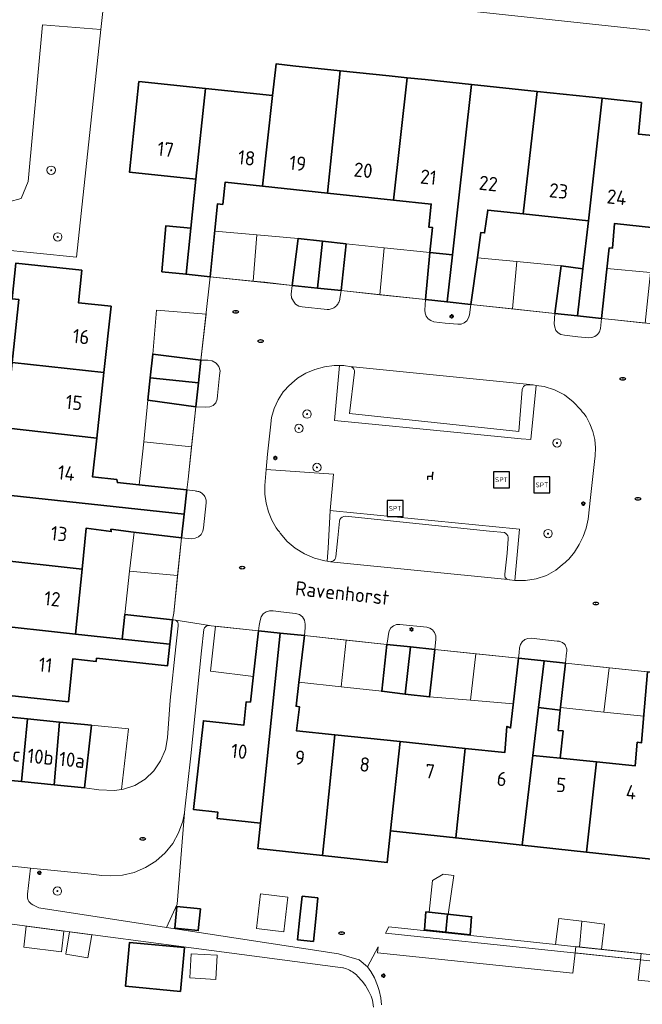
# Model space of a CAD drawing. Header units: metres. Extents: x 152610 to 160096, y 456114 to 462495.
# Tile 426 of 656: x 157257 to 157316, y 460615 to 460708. Entities that reach past the tile are written whole.
import ezdxf
from ezdxf.enums import TextEntityAlignment as Align

# ---------------------------------------------------------------- set-up
doc = ezdxf.new("R2010")
doc.units = ezdxf.units.M
doc.header["$LTSCALE"] = 0.5
doc.layers.get('0').update_dxf_attribs({"linetype": 'CONTINUOUS'})
for name, color, linetype, lineweight in [('B-PV-GR-BEPLANTING_CULTUUR_BODEMBEDEKKER-GV', 251, 'CONTINUOUS', 18), ('B-PV-GR-BEPLANTING_CULTUUR_BOSPLANTSOEN-GV', 251, 'CONTINUOUS', 18), ('B-PV-GR-BEPLANTING_CULTUUR_HEESTERS-GV', 251, 'CONTINUOUS', 18), ('B-PV-GR-BOOM-S', 251, 'CONTINUOUS', 25), ('B-PV-GR-HAAG-GV', 251, 'CONTINUOUS', 13), ('B-PV-IE-MEUBILAIR-S', 251, 'CONTINUOUS', 25), ('B-PV-IE-MEUBILAIR_WEGMEUBILAIR-S', 251, 'CONTINUOUS', 25), ('B-PV-OG-BEBOUWING-GV', 6, 'CONTINUOUS', 35), ('B-PV-OG-BEBOUWING-T18', 1, 'CONTINUOUS', 18), ('B-PV-OG-BEBOUWING_OVERBOUWING-GV', 251, 'CONTINUOUS', 18), ('B-PV-OG-BEBOUWING_SCHUUR-GV', 251, 'CONTINUOUS', 18), ('B-PV-OG-TERREIN_BEGROEID-GV', 251, 'CONTINUOUS', 18), ('B-PV-OG-TOPOGRAFIE-T18', 1, 'CONTINUOUS', 18), ('B-PV-VH-HALFVERHARDING_GRAVEL-GV', 251, 'CONTINUOUS', 18), ('B-PV-VH-ONVERHARD_ZAND-GV', 251, 'CONTINUOUS', 18), ('B-PV-VH-OPENVERHARDING_BETONSTRAATSTEEN-GV', 251, 'CONTINUOUS', 18)]:
    doc.layers.add(name, color=color, linetype=linetype, lineweight=lineweight)
doc.styles.add('NLCS-ISO', font='NLCS-ISO.ttf')
doc.styles.add('NLCS-ISO-M750-T18', font='NLCS-ISO.ttf', dxfattribs={"height": 1.35})

# ---------------------------------------------------------------- blocks, each defined once
blk = doc.blocks.new('SIE-MEUBILAIR_PAAL_LICHTMAST-SO')
for points in [[(-0.62, 0), (-1, 0)], [(-0.71, 0.71), (-0.44, 0.44)], [(0, 1), (0, 0.62)], [(0.44, 0.44), (0.71, 0.71)], [(1, 0), (0.62, 0)], [(-0.71, -0.71), (-0.44, -0.44)], [(0, -0.62), (0, -1)], [(0.44, -0.44), (0.71, -0.71)]]:
    blk.add_lwpolyline(points)
blk.add_circle((0, 0), 0.5)
blk = doc.blocks.new('SIE-MEUBILAIR_PUT_RIOOLPUT-SO')
blk.add_ellipse((0, 0), major_axis=(1.25, 0), ratio=0.54)
at = {"style": 'NLCS-ISO'}
blk.add_text('ri', height=0.75, dxfattribs=at).set_placement((-0.04, 0.07), align=Align.MIDDLE_CENTER)
blk = doc.blocks.new('SIE-WEG_ZITBANK-SO')
at = {"color": 0, "linetype": 'ByBlock', "lineweight": 18}
blk.add_lwpolyline([(-0.91, -1.63), (-0.91, -0.2), (1.09, -0.2), (1.09, -1.63), (1.29, -1.63), (1.29, -0.21), (1.54, 1.78), (1.33, 1.78), (1.11, 0), (-1.11, 0), (-1.11, -1.63)], close=True, dxfattribs=at)
blk = doc.blocks.new('SIE-WEG_SPEELTOESTEL-SO')
at = {"flags": 128}
blk.add_lwpolyline([(-3.75, -3.75), (3.75, -3.75), (3.75, 3.75), (-3.75, 3.75)], close=True, dxfattribs=at)
at = {"style": 'NLCS-ISO'}
blk.add_text('SPT', height=2.25, dxfattribs=at).set_placement((0, 0), align=Align.MIDDLE_CENTER)
blk = doc.blocks.new('SGR-BOOM_GBKN-SO')
at = {"linetype": 'ByBlock', "lineweight": 18}
h = blk.add_hatch(color=0, dxfattribs=at)
h.dxf.hatch_style = 1
edge = h.paths.add_edge_path()
edge.add_arc((0, 0), 0.25, 0, 360)
at = {"color": 0, "linetype": 'ByBlock', "lineweight": 18}
for radius in [2, 0.25]:
    blk.add_circle((0, 0), radius, dxfattribs=at)
at = {"color": 0, "linetype": 'ByBlock', "lineweight": 18, "style": 'NLCS-ISO'}
blk.add_attdef('SOORT', (2.5, 0), '', height=1.5, dxfattribs=at)

msp = doc.modelspace()

# ---------------------------------------------------------------- linework, layer by layer
at = {"layer": 'B-PV-GR-BEPLANTING_CULTUUR_BODEMBEDEKKER-GV', "flags": 128}
for points in [[(157285.072, 460682.804), (157282.699, 460683.057), (157282.58, 460682.248), (157282.627, 460681.878), (157282.8, 460681.58), (157283.011, 460681.305), (157283.302, 460681.118), (157283.64, 460681.042), (157285.974, 460680.791), (157286.072, 460680.792), (157286.169, 460680.801), (157286.266, 460680.818), (157286.36, 460680.842), (157286.452, 460680.875), (157286.542, 460680.915), (157286.628, 460680.961), (157286.709, 460681.015), (157286.786, 460681.076), (157286.858, 460681.142), (157286.924, 460681.214), (157286.984, 460681.291), (157287.038, 460681.373), (157287.085, 460681.459), (157287.124, 460681.548), (157287.156, 460681.641), (157287.181, 460681.735), (157287.193, 460681.802), (157287.308, 460682.566)], [(157297.311, 460681.501), (157295.254, 460681.72), (157295.192, 460680.737), (157295.222, 460680.437), (157295.335, 460680.156), (157295.52, 460679.917), (157295.765, 460679.74), (157296.049, 460679.637), (157297.127, 460679.507), (157298.318, 460679.39), (157298.63, 460679.414), (157298.92, 460679.532), (157299.161, 460679.732), (157299.329, 460679.997), (157299.409, 460680.299), (157299.551, 460681.263)], [(157309.617, 460680.19), (157307.471, 460680.419), (157307.403, 460679.442), (157307.467, 460679.119), (157307.579, 460678.822), (157307.779, 460678.575), (157308.04, 460678.439), (157308.376, 460678.359), (157309.629, 460678.2), (157310.675, 460678.099), (157310.978, 460678.134), (157311.26, 460678.252), (157311.498, 460678.443), (157311.674, 460678.693), (157311.773, 460678.981), (157311.877, 460679.949)], [(157275.142, 460675.951), (157274.722, 460676.011), (157274.08, 460676.007), (157273.843, 460673.857), (157273.595, 460671.601), (157274.551, 460671.563), (157274.902, 460671.591), (157275.221, 460671.741), (157275.467, 460671.992), (157275.611, 460672.313), (157275.633, 460672.665), (157275.83, 460674.568), (157275.88, 460674.99), (157275.768, 460675.399), (157275.509, 460675.736)], [(157286.596, 460665.24), (157280.238, 460665.684), (157280.108, 460664.194), (157280.109, 460663.349), (157280.221, 460662.512), (157280.44, 460661.697), (157280.764, 460660.916), (157281.187, 460660.185), (157281.331, 460659.978), (157281.475, 460659.793), (157281.538, 460659.676), (157282.205, 460658.909), (157282.981, 460658.252), (157283.848, 460657.721), (157284.786, 460657.328), (157285.772, 460657.082), (157285.996, 460657.042), (157286.069, 460658.265), (157286.28, 460661.83)], [(157273.544, 460663.661), (157272.733, 460663.756), (157272.483, 460661.484), (157272.235, 460659.233), (157273.179, 460659.161), (157273.526, 460659.218), (157273.84, 460659.342), (157274.092, 460659.566), (157274.253, 460659.862), (157274.303, 460660.195), (157274.572, 460662.537), (157274.575, 460662.628), (157274.57, 460662.719), (157274.558, 460662.81), (157274.537, 460662.899), (157274.508, 460662.986), (157274.473, 460663.069), (157274.429, 460663.15), (157274.38, 460663.227), (157274.323, 460663.298), (157274.261, 460663.365), (157274.192, 460663.426), (157274.119, 460663.48), (157274.042, 460663.528), (157273.96, 460663.569), (157273.875, 460663.603), (157273.788, 460663.629), (157273.698, 460663.648), (157273.608, 460663.658)], [(157280.901, 460652.341), (157280.556, 460652.359), (157280.224, 460652.26), (157279.943, 460652.058), (157279.746, 460651.773), (157279.655, 460651.439), (157279.573, 460650.957), (157279.51, 460650.474), (157281.568, 460650.256), (157283.845, 460650.014), (157283.908, 460650.745), (157283.921, 460651.104), (157283.852, 460651.466), (157283.658, 460651.779), (157283.366, 460652.003), (157283.013, 460652.108), (157281.623, 460652.262)], [(157295.379, 460650.812), (157292.841, 460651.069), (157292.527, 460651.058), (157292.234, 460650.945), (157291.995, 460650.743), (157291.835, 460650.473), (157291.772, 460650.165), (157291.676, 460649.487), (157291.623, 460649.19), (157293.842, 460648.956), (157296.157, 460648.71), (157296.24, 460649.693), (157296.23, 460650.005), (157296.126, 460650.299), (157295.935, 460650.546), (157295.678, 460650.723)], [(157307.709, 460649.492), (157305.238, 460649.769), (157304.925, 460649.748), (157304.632, 460649.632), (157304.389, 460649.433), (157304.218, 460649.169), (157304.135, 460648.866), (157304.094, 460648.436), (157304.03, 460647.877), (157306.154, 460647.652), (157306.453, 460647.62), (157308.485, 460647.406), (157308.578, 460648.413), (157308.593, 460648.495), (157308.601, 460648.579), (157308.6, 460648.663), (157308.591, 460648.746), (157308.575, 460648.828), (157308.551, 460648.908), (157308.519, 460648.986), (157308.48, 460649.06), (157308.434, 460649.13), (157308.381, 460649.195), (157308.323, 460649.256), (157308.259, 460649.31), (157308.19, 460649.358), (157308.117, 460649.399), (157308.041, 460649.433), (157307.961, 460649.459), (157307.88, 460649.478), (157307.797, 460649.489), (157307.713, 460649.492)]]:
    msp.add_lwpolyline(points, close=True, dxfattribs=at)
at = {"layer": 'B-PV-GR-BEPLANTING_CULTUUR_BOSPLANTSOEN-GV', "flags": 128}
msp.add_lwpolyline([(157257.981, 460628.075), (157257.714, 460625.627), (157257.698, 460625.394), (157257.718, 460625.245), (157257.781, 460625.055), (157257.844, 460624.938), (157257.934, 460624.817), (157258.055, 460624.702), (157258.223, 460624.594), (157258.793, 460624.319), (157270.842, 460622.472), (157271.824, 460624.669), (157272.512, 460633.3), (157272.365, 460632.495), (157271.973, 460631.41), (157271.409, 460630.404), (157270.686, 460629.504), (157269.825, 460628.737), (157268.849, 460628.121), (157267.785, 460627.675), (157266.662, 460627.41), (157265.511, 460627.333), (157264.719, 460627.368), (157263.722, 460627.488)], close=True, dxfattribs=at)
at = {"layer": 'B-PV-GR-BEPLANTING_CULTUUR_HEESTERS-GV', "flags": 128}
for points in [[(157327.564, 460711.711), (157266.437, 460722.364), (157265.214, 460712.666), (157323.086, 460706.437), (157321.489, 460691.81), (157343.496, 460689.586), (157343.493, 460692.668), (157341.372, 460694.945), (157326.616, 460697.091), (157326.079, 460697.792), (157326.06, 460698.55)], [(157264.632, 460707.206), (157259.14, 460707.64), (157257.784, 460692.869), (157257.102, 460691.275), (157255.938, 460690.941), (157246.787, 460691.721), (157246.447, 460687.674), (157247.342, 460687.226), (157262.344, 460685.733)]]:
    msp.add_lwpolyline(points, close=True, dxfattribs=at)
at = {"layer": 'B-PV-GR-HAAG-GV', "flags": 128}
for points in [[(157287.569, 460675.501), (157287.147, 460675.503), (157286.676, 460670.298), (157298.909, 460669.117), (157304.303, 460668.596), (157305.198, 460668.51), (157305.715, 460673.631), (157305.426, 460673.671), (157305.023, 460673.687), (157304.95, 460673.691), (157304.794, 460673.68), (157304.648, 460673.621), (157304.527, 460673.52), (157304.443, 460673.387), (157304.404, 460673.235), (157304.085, 460669.285), (157288.105, 460670.974), (157288.568, 460674.863), (157288.561, 460675.02), (157288.506, 460675.167), (157288.408, 460675.29), (157288.277, 460675.378), (157288.126, 460675.421), (157287.709, 460675.487)], [(157286.562, 460661.802), (157286.28, 460661.83), (157286.069, 460658.265), (157285.996, 460657.042), (157286.296, 460656.988), (157286.353, 460657.017), (157286.487, 460657.047), (157286.609, 460657.113), (157286.709, 460657.209), (157286.778, 460657.328), (157286.814, 460657.461), (157286.996, 460659.232), (157287.138, 460660.819), (157287.192, 460660.967), (157287.284, 460661.095), (157287.407, 460661.195), (157287.551, 460661.257), (157287.708, 460661.279), (157294.678, 460660.555), (157301.307, 460659.86), (157302.716, 460659.729), (157302.846, 460659.664), (157302.953, 460659.565), (157303.029, 460659.44), (157303.068, 460659.3), (157303.068, 460659.154), (157302.975, 460657.807), (157302.748, 460655.827), (157302.743, 460655.664), (157302.795, 460655.509), (157302.899, 460655.382), (157303.04, 460655.3), (157303.19, 460655.276), (157303.217, 460655.273), (157303.69, 460655.224), (157304.132, 460660.057), (157303.818, 460660.088)], [(157322.775, 460618.666), (157322.867, 460619.237), (157322.136, 460619.315), (157311.88, 460620.406), (157309.804, 460620.627), (157307.543, 460620.868), (157291.808, 460622.542), (157291.484, 460621.939)]]:
    msp.add_lwpolyline(points, close=True, dxfattribs=at)
at = {"layer": 'B-PV-OG-BEBOUWING-GV', "flags": 128}
for points in [[(157282.736, 460703.792), (157281.171, 460703.965), (157281.108, 460703.395), (157280.84, 460700.976), (157279.892, 460692.418), (157286.007, 460691.77), (157287.212, 460703.321)], [(157291.839, 460702.835), (157287.212, 460703.321), (157286.007, 460691.77), (157292.253, 460691.109), (157293.535, 460702.657)], [(157274.505, 460701.642), (157268.231, 460702.301), (157267.345, 460693.746), (157273.608, 460693.083)], [(157297.806, 460685.941), (157298.31, 460690.468), (157299.598, 460702.02), (157295.228, 460702.479), (157293.535, 460702.657), (157292.253, 460691.109), (157295.817, 460690.732), (157295.575, 460688.568), (157295.916, 460688.53), (157295.67, 460686.172)], [(157305.792, 460701.369), (157299.598, 460702.02), (157298.31, 460690.468), (157297.806, 460685.941), (157297.311, 460681.501), (157299.551, 460681.263), (157300.167, 460685.685), (157300.497, 460688.057), (157300.844, 460688.009), (157301.145, 460690.168), (157304.496, 460689.813)], [(157280.84, 460700.976), (157274.505, 460701.642), (157273.608, 460693.083), (157273.125, 460688.467), (157272.669, 460684.119), (157274.946, 460683.882), (157275.388, 460688.267), (157275.638, 460690.754), (157276.135, 460690.704), (157276.356, 460692.792), (157279.892, 460692.418)], [(157311.953, 460700.721), (157305.792, 460701.369), (157304.496, 460689.813), (157310.638, 460689.163)], [(157315.662, 460700.331), (157311.953, 460700.721), (157310.638, 460689.163), (157310.121, 460684.624), (157309.617, 460680.19), (157311.877, 460679.949), (157312.347, 460684.305), (157312.594, 460686.592), (157312.903, 460686.575), (157313.097, 460688.892), (157316.868, 460688.506), (157317.715, 460697.099), (157315.367, 460697.346)], [(157273.125, 460688.467), (157270.753, 460688.677), (157270.386, 460684.357), (157272.669, 460684.119)], [(157285.534, 460687.236), (157283.242, 460687.488), (157282.699, 460683.057), (157285.072, 460682.804)], [(157287.79, 460686.988), (157285.534, 460687.236), (157285.072, 460682.804), (157287.308, 460682.566)], [(157297.806, 460685.941), (157295.67, 460686.172), (157295.254, 460681.72), (157297.311, 460681.501)], [(157262.839, 460684.502), (157256.615, 460685.173), (157256.251, 460681.793), (157256.902, 460681.723), (157256.277, 460675.778), (157264.915, 460674.833), (157265.589, 460681.088), (157262.507, 460681.42)], [(157310.121, 460684.624), (157308.059, 460684.919), (157307.471, 460680.419), (157309.617, 460680.19)], [(157274.08, 460676.007), (157269.528, 460676.577), (157269.296, 460674.354), (157273.843, 460673.857)], [(157264.915, 460674.833), (157256.277, 460675.778), (157255.63, 460669.634), (157264.249, 460668.652)], [(157273.843, 460673.857), (157269.296, 460674.354), (157269.073, 460672.218), (157273.595, 460671.601)], [(157264.249, 460668.652), (157255.63, 460669.634), (157254.971, 460663.366), (157272.483, 460661.484), (157272.733, 460663.756), (157268.207, 460664.236), (157266.201, 460664.448), (157266.134, 460664.76), (157263.854, 460664.99)], [(157272.483, 460661.484), (157254.971, 460663.366), (157254.324, 460657.215), (157262.857, 460656.291), (157263.256, 460660.154), (157265.612, 460659.836), (157265.584, 460660.049), (157267.724, 460659.786), (157272.235, 460659.233)], [(157262.857, 460656.291), (157254.324, 460657.215), (157253.678, 460651.079), (157262.224, 460650.163)], [(157271.391, 460651.511), (157266.88, 460651.993), (157266.634, 460649.69), (157271.127, 460649.208)], [(157262.224, 460650.163), (157253.678, 460651.079), (157253.006, 460644.688), (157261.563, 460643.769), (157261.981, 460647.822), (157264.194, 460647.58), (157264.227, 460647.882), (157270.914, 460647.152), (157271.127, 460649.208), (157266.634, 460649.69)], [(157281.568, 460650.256), (157279.51, 460650.474), (157279.008, 460646.02), (157278.752, 460643.746), (157278.351, 460643.778), (157278.118, 460641.561), (157274.306, 460641.98), (157273.388, 460633.596), (157275.674, 460633.346), (157275.609, 460632.749), (157279.694, 460632.322), (157279.755, 460632.907)], [(157286.723, 460640.66), (157283.091, 460641.042), (157283.387, 460643.285), (157283.06, 460643.343), (157283.323, 460645.574), (157283.845, 460650.014), (157281.568, 460650.256), (157279.755, 460632.907), (157279.694, 460632.322), (157279.444, 460629.933), (157285.539, 460629.273), (157285.849, 460632.247)], [(157293.842, 460648.956), (157291.623, 460649.19), (157291.135, 460644.769), (157293.363, 460644.503)], [(157296.157, 460648.71), (157293.842, 460648.956), (157293.363, 460644.503), (157295.646, 460644.231)], [(157306.154, 460647.652), (157304.03, 460647.877), (157303.544, 460643.472), (157303.304, 460641.298), (157302.952, 460641.444), (157302.747, 460638.977), (157299.009, 460639.37), (157298.118, 460630.918), (157304.384, 460630.24), (157305.391, 460638.701), (157305.931, 460643.239), (157306.453, 460647.62)], [(157308.485, 460647.406), (157306.453, 460647.62), (157305.931, 460643.239), (157307.973, 460642.989)], [(157318.526, 460646.344), (157316.224, 460646.587), (157315.842, 460642.177), (157315.645, 460639.894), (157315.257, 460639.951), (157315.049, 460637.722), (157311.395, 460638.092), (157310.453, 460629.583), (157316.595, 460628.918)], [(157307.973, 460642.989), (157305.931, 460643.239), (157305.391, 460638.701), (157307.984, 460638.438), (157308.246, 460641.025), (157307.779, 460641.072)], [(157257.708, 460642.161), (157254.827, 460642.447), (157254.172, 460636.536), (157257.155, 460636.244)], [(157260.738, 460641.86), (157257.708, 460642.161), (157257.155, 460636.244), (157260.237, 460635.941)], [(157263.756, 460641.561), (157260.738, 460641.86), (157260.237, 460635.941), (157263.098, 460635.66)], [(157292.879, 460640.014), (157286.723, 460640.66), (157285.849, 460632.247), (157285.539, 460629.273), (157291.651, 460628.611), (157291.971, 460631.584)], [(157299.009, 460639.37), (157292.879, 460640.014), (157291.971, 460631.584), (157298.118, 460630.918)], [(157307.984, 460638.438), (157305.391, 460638.701), (157304.384, 460630.24), (157310.453, 460629.583), (157311.395, 460638.092)], [(157285.123, 460625.265), (157283.631, 460625.424), (157283.424, 460623.434), (157283.199, 460621.319), (157284.686, 460621.16), (157284.911, 460623.276), (157284.916, 460623.276)], [(157274.031, 460624.247), (157271.804, 460624.467), (157271.6, 460622.403), (157273.827, 460622.183)], [(157297.359, 460623.716), (157295.3, 460623.935), (157295.168, 460622.235), (157297.18, 460622.02)], [(157297.359, 460623.716), (157297.18, 460622.02), (157299.479, 460621.776), (157299.611, 460623.477)], [(157272.537, 460620.57), (157267.34, 460621.062), (157266.949, 460616.935), (157272.146, 460616.443)]]:
    msp.add_lwpolyline(points, close=True, dxfattribs=at)
at = {"layer": 'B-PV-OG-BEBOUWING_OVERBOUWING-GV', "flags": 128}
for points in [[(157279.005, 460683.468), (157279.346, 460687.832), (157275.379, 460688.183), (157274.946, 460683.882), (157274.946, 460683.879)], [(157283.242, 460687.488), (157279.346, 460687.832), (157279.005, 460683.468), (157280.099, 460683.357), (157282.699, 460683.057)], [(157290.956, 460682.178), (157291.363, 460686.618), (157287.79, 460686.988), (157287.308, 460682.566)], [(157295.67, 460686.172), (157291.363, 460686.618), (157290.956, 460682.178), (157295.254, 460681.72)], [(157303.475, 460680.845), (157303.887, 460685.306), (157300.162, 460685.652), (157299.551, 460681.263)], [(157308.059, 460684.919), (157303.887, 460685.306), (157303.475, 460680.845), (157307.471, 460680.419)], [(157316.49, 460684.272), (157312.387, 460684.671), (157312.347, 460684.305), (157311.877, 460679.949), (157312.845, 460679.836), (157315.996, 460679.507)], [(157274.558, 460680.354), (157269.868, 460680.737), (157269.528, 460676.577), (157274.08, 460676.007)], [(157268.674, 460668.292), (157273.187, 460667.834), (157273.595, 460671.601), (157269.073, 460672.218)], [(157273.187, 460667.834), (157268.674, 460668.292), (157268.262, 460664.23), (157272.733, 460663.756), (157272.856, 460664.775)], [(157267.346, 460656.093), (157271.871, 460655.683), (157272.235, 460659.233), (157267.765, 460659.781)], [(157271.871, 460655.683), (157267.346, 460656.093), (157266.88, 460651.993), (157271.391, 460651.511), (157271.506, 460652.133)], [(157279.51, 460650.474), (157275.463, 460650.904), (157274.979, 460646.651), (157279.023, 460646.153)], [(157287.314, 460645.18), (157287.784, 460649.597), (157283.845, 460650.014), (157283.327, 460645.608)], [(157291.623, 460649.19), (157287.784, 460649.597), (157287.314, 460645.18), (157291.135, 460644.769)], [(157299.506, 460643.918), (157300.028, 460648.3), (157296.157, 460648.71), (157295.646, 460644.231)], [(157304.03, 460647.877), (157300.028, 460648.3), (157299.506, 460643.918), (157303.557, 460643.589)], [(157312.087, 460642.802), (157312.614, 460646.969), (157308.485, 460647.406), (157308.001, 460643.23)], [(157316.224, 460646.587), (157312.614, 460646.969), (157312.087, 460642.802), (157315.862, 460642.407)], [(157267.232, 460641.202), (157263.756, 460641.561), (157263.098, 460635.66), (157264.44, 460635.458), (157265.908, 460635.394), (157266.576, 460635.499)], [(157297.954, 460627.362), (157296.936, 460627.494), (157295.935, 460626.898), (157295.61, 460623.902), (157297.359, 460623.716), (157297.423, 460623.709)], [(157282.289, 460625.332), (157279.696, 460625.632), (157279.319, 460622.371), (157281.912, 460622.072)], [(157261.145, 460622.127), (157257.597, 460622.593), (157257.352, 460620.619), (157260.903, 460620.178)]]:
    msp.add_lwpolyline(points, close=True, dxfattribs=at)
at = {"layer": 'B-PV-OG-BEBOUWING_SCHUUR-GV', "flags": 128}
for points in [[(157309.804, 460620.627), (157310.016, 460623.059), (157307.84, 460623.322), (157307.543, 460620.868)], [(157312.169, 460622.8), (157310.016, 460623.059), (157309.804, 460620.627), (157311.88, 460620.406)], [(157263.78, 460621.781), (157261.687, 460622.056), (157261.317, 460619.967), (157263.393, 460619.599)], [(157275.615, 460619.844), (157273.145, 460619.985), (157273.015, 460617.71), (157275.484, 460617.569)]]:
    msp.add_lwpolyline(points, close=True, dxfattribs=at)
at = {"layer": 'B-PV-OG-TERREIN_BEGROEID-GV', "flags": 128}
for points in [[(157266.437, 460722.364), (157253.005, 460724.705), (157240.799, 460678.159), (157245.344, 460677.385), (157246.447, 460687.674), (157246.787, 460691.721), (157255.938, 460690.941), (157257.102, 460691.275), (157257.784, 460692.869), (157259.14, 460707.64), (157264.632, 460707.206), (157265.214, 460712.666)], [(157287.147, 460675.503), (157286.644, 460675.505), (157285.726, 460675.383), (157284.834, 460675.137), (157283.984, 460674.772), (157283.191, 460674.295), (157282.869, 460674.029), (157282.69, 460673.857), (157282.528, 460673.721), (157282.456, 460673.668), (157281.85, 460673.008), (157281.356, 460672.26), (157280.983, 460671.445), (157280.743, 460670.582), (157280.64, 460669.692), (157280.364, 460667.132), (157280.238, 460665.684), (157286.596, 460665.24), (157286.28, 460661.83), (157286.562, 460661.802), (157303.818, 460660.088), (157304.132, 460660.057), (157303.69, 460655.224), (157303.697, 460655.223), (157304.714, 460655.204), (157305.719, 460655.364), (157306.68, 460655.696), (157307.568, 460656.192), (157308.356, 460656.836), (157308.43, 460656.891), (157308.616, 460657.077), (157308.785, 460657.215), (157309.32, 460657.877), (157309.776, 460658.597), (157310.146, 460659.364), (157310.426, 460660.168), (157310.613, 460660.999), (157310.85, 460663.039), (157311.219, 460666.455), (157311.284, 460666.969), (157311.309, 460667.747), (157311.233, 460668.521), (157311.058, 460669.279), (157310.787, 460670.009), (157310.424, 460670.697), (157310.205, 460670.98), (157310.039, 460671.141), (157309.916, 460671.32), (157309.209, 460672.089), (157308.381, 460672.725), (157307.455, 460673.21), (157306.461, 460673.528), (157305.715, 460673.631), (157305.198, 460668.51), (157304.303, 460668.596), (157298.909, 460669.117), (157286.676, 460670.298)]]:
    msp.add_lwpolyline(points, close=True, dxfattribs=at)
msp.add_lwpolyline([(157325.813, 460614.072), (157324.266, 460616.238), (157324.031, 460616.621), (157315.331, 460617.505), (157315.543, 460619.422), (157309.4, 460620.065), (157309.187, 460618.146), (157290.732, 460620.074), (157290.794, 460620.649), (157289.782, 460618.758), (157290.112, 460618.309), (157290.448, 460617.705), (157290.754, 460617.007), (157290.896, 460616.515), (157291.046, 460615.833), (157291.131, 460615.179)], dxfattribs=at)
at = {"layer": 'B-PV-VH-HALFVERHARDING_GRAVEL-GV', "flags": 128}
for points in [[(157291.131, 460615.179), (157291.046, 460615.833), (157290.896, 460616.515), (157290.754, 460617.007), (157290.448, 460617.705), (157290.112, 460618.309), (157289.782, 460618.758), (157289.008, 460619.434), (157287.053, 460619.988), (157270.842, 460622.472), (157258.793, 460624.319), (157258.223, 460624.594), (157258.055, 460624.702), (157257.934, 460624.817), (157257.844, 460624.938), (157257.781, 460625.055), (157257.718, 460625.245), (157257.698, 460625.394), (157257.714, 460625.627), (157257.981, 460628.075), (157255.971, 460628.281)], [(157246.436, 460624.059), (157287.478, 460618.669), (157287.528, 460618.656), (157287.678, 460618.61), (157287.825, 460618.558), (157287.969, 460618.497), (157288.11, 460618.429), (157288.247, 460618.355), (157288.38, 460618.273), (157288.509, 460618.185), (157288.633, 460618.09), (157288.753, 460617.989), (157288.866, 460617.882), (157289.296, 460617.399), (157289.598, 460617.011), (157289.911, 460616.435), (157290.142, 460615.977), (157290.252, 460615.6), (157290.375, 460614.964)]]:
    msp.add_lwpolyline(points, dxfattribs=at)
at = {"layer": 'B-PV-VH-ONVERHARD_ZAND-GV', "flags": 128}
for points in [[(157287.569, 460675.501), (157287.147, 460675.503), (157286.676, 460670.298), (157298.909, 460669.117), (157304.303, 460668.596), (157305.198, 460668.51), (157305.715, 460673.631), (157305.426, 460673.671), (157305.023, 460673.687), (157304.95, 460673.691), (157304.794, 460673.68), (157304.648, 460673.621), (157304.527, 460673.52), (157304.443, 460673.387), (157304.404, 460673.235), (157304.085, 460669.285), (157288.105, 460670.974), (157288.568, 460674.863), (157288.561, 460675.02), (157288.506, 460675.167), (157288.408, 460675.29), (157288.277, 460675.378), (157288.126, 460675.421), (157287.709, 460675.487)], [(157286.562, 460661.802), (157286.28, 460661.83), (157286.069, 460658.265), (157285.996, 460657.042), (157286.296, 460656.988), (157286.353, 460657.017), (157286.487, 460657.047), (157286.609, 460657.113), (157286.709, 460657.209), (157286.778, 460657.328), (157286.814, 460657.461), (157286.996, 460659.232), (157287.138, 460660.819), (157287.192, 460660.967), (157287.284, 460661.095), (157287.407, 460661.195), (157287.551, 460661.257), (157287.708, 460661.279), (157294.678, 460660.555), (157301.307, 460659.86), (157302.716, 460659.729), (157302.846, 460659.664), (157302.953, 460659.565), (157303.029, 460659.44), (157303.068, 460659.3), (157303.068, 460659.154), (157302.975, 460657.807), (157302.748, 460655.827), (157302.743, 460655.664), (157302.795, 460655.509), (157302.899, 460655.382), (157303.04, 460655.3), (157303.19, 460655.276), (157303.217, 460655.273), (157303.69, 460655.224), (157304.132, 460660.057), (157303.818, 460660.088)], [(157309.466, 460620.663), (157309.4, 460620.065), (157315.543, 460619.422), (157315.608, 460620.009)]]:
    msp.add_lwpolyline(points, close=True, dxfattribs=at)
at = {"layer": 'B-PV-VH-OPENVERHARDING_BETONSTRAATSTEEN-GV', "flags": 128}
for points in [[(157317.955, 460679.303), (157312.845, 460679.836), (157311.877, 460679.949), (157311.773, 460678.981), (157311.674, 460678.693), (157311.498, 460678.443), (157311.26, 460678.252), (157310.978, 460678.134), (157310.675, 460678.099), (157309.629, 460678.2), (157308.376, 460678.359), (157308.04, 460678.439), (157307.779, 460678.575), (157307.579, 460678.822), (157307.467, 460679.119), (157307.403, 460679.442), (157307.471, 460680.419), (157299.551, 460681.263), (157299.409, 460680.299), (157299.329, 460679.997), (157299.161, 460679.732), (157298.92, 460679.532), (157298.63, 460679.414), (157298.318, 460679.39), (157297.127, 460679.507), (157296.049, 460679.637), (157295.765, 460679.74), (157295.52, 460679.917), (157295.335, 460680.156), (157295.222, 460680.437), (157295.192, 460680.737), (157295.254, 460681.72), (157287.308, 460682.566), (157287.193, 460681.802), (157287.181, 460681.735), (157287.156, 460681.641), (157287.124, 460681.548), (157287.085, 460681.459), (157287.038, 460681.373), (157286.984, 460681.291), (157286.924, 460681.214), (157286.858, 460681.142), (157286.786, 460681.076), (157286.709, 460681.015), (157286.628, 460680.961), (157286.542, 460680.915), (157286.452, 460680.875), (157286.36, 460680.842), (157286.266, 460680.818), (157286.169, 460680.801), (157286.072, 460680.792), (157285.974, 460680.791), (157283.64, 460681.042), (157283.302, 460681.118), (157283.011, 460681.305), (157282.8, 460681.58), (157282.627, 460681.878), (157282.58, 460682.248), (157282.699, 460683.057), (157274.946, 460683.882), (157274.08, 460676.007), (157274.722, 460676.011), (157275.142, 460675.951), (157275.509, 460675.736), (157275.768, 460675.399), (157275.88, 460674.99), (157275.83, 460674.568), (157275.633, 460672.665), (157275.611, 460672.313), (157275.467, 460671.992), (157275.221, 460671.741), (157274.902, 460671.591), (157274.551, 460671.563), (157273.595, 460671.601), (157272.856, 460664.775), (157272.733, 460663.756), (157273.544, 460663.661), (157273.608, 460663.658), (157273.698, 460663.648), (157273.788, 460663.629), (157273.875, 460663.603), (157273.96, 460663.569), (157274.042, 460663.528), (157274.119, 460663.48), (157274.192, 460663.426), (157274.261, 460663.365), (157274.323, 460663.298), (157274.38, 460663.227), (157274.429, 460663.15), (157274.473, 460663.069), (157274.508, 460662.986), (157274.537, 460662.899), (157274.558, 460662.81), (157274.57, 460662.719), (157274.575, 460662.628), (157274.572, 460662.537), (157274.303, 460660.195), (157274.253, 460659.862), (157274.092, 460659.566), (157273.84, 460659.342), (157273.526, 460659.218), (157273.179, 460659.161), (157272.235, 460659.233), (157271.506, 460652.133), (157271.391, 460651.511), (157271.531, 460651.489), (157274.869, 460650.967), (157275.04, 460650.949), (157279.51, 460650.474), (157279.573, 460650.957), (157279.655, 460651.439), (157279.746, 460651.773), (157279.943, 460652.058), (157280.224, 460652.26), (157280.556, 460652.359), (157280.901, 460652.341), (157281.623, 460652.262), (157283.013, 460652.108), (157283.366, 460652.003), (157283.658, 460651.779), (157283.852, 460651.466), (157283.921, 460651.104), (157283.908, 460650.745), (157283.845, 460650.014), (157291.623, 460649.19), (157291.676, 460649.487), (157291.772, 460650.165), (157291.835, 460650.473), (157291.995, 460650.743), (157292.234, 460650.945), (157292.527, 460651.058), (157292.841, 460651.069), (157295.379, 460650.812), (157295.678, 460650.723), (157295.935, 460650.546), (157296.126, 460650.299), (157296.23, 460650.005), (157296.24, 460649.693), (157296.157, 460648.71), (157304.03, 460647.877), (157304.094, 460648.436), (157304.135, 460648.866), (157304.218, 460649.169), (157304.389, 460649.433), (157304.632, 460649.632), (157304.925, 460649.748), (157305.238, 460649.769), (157307.709, 460649.492), (157307.713, 460649.492), (157307.797, 460649.489), (157307.88, 460649.478), (157307.961, 460649.459), (157308.041, 460649.433), (157308.117, 460649.399), (157308.19, 460649.358), (157308.259, 460649.31), (157308.323, 460649.256), (157308.381, 460649.195), (157308.434, 460649.13), (157308.48, 460649.06), (157308.519, 460648.986), (157308.551, 460648.908), (157308.575, 460648.828), (157308.591, 460648.746), (157308.6, 460648.663), (157308.601, 460648.579), (157308.593, 460648.495), (157308.578, 460648.413), (157308.485, 460647.406), (157316.224, 460646.587)], [(157255.971, 460628.281), (157257.981, 460628.075), (157263.722, 460627.488), (157264.719, 460627.368), (157265.511, 460627.333), (157266.662, 460627.41), (157267.785, 460627.675), (157268.849, 460628.121), (157269.825, 460628.737), (157270.686, 460629.504), (157271.409, 460630.404), (157271.973, 460631.41), (157272.365, 460632.495), (157272.512, 460633.3), (157272.572, 460633.63), (157273.131, 460638.675), (157274.138, 460648.563), (157274.341, 460650.605), (157274.416, 460650.762), (157274.539, 460650.885), (157274.696, 460650.959), (157274.869, 460650.967), (157271.531, 460651.489), (157271.73, 460651.429), (157271.897, 460651.286), (157271.936, 460651.085), (157271.93, 460650.934), (157271.705, 460648.955), (157271.185, 460643.909), (157270.914, 460640.358), (157270.729, 460639.276), (157270.262, 460638.189), (157269.638, 460637.247), (157268.821, 460636.466), (157267.852, 460635.885), (157266.778, 460635.531), (157265.908, 460635.394), (157264.44, 460635.458), (157263.098, 460635.66), (157260.237, 460635.941), (157257.155, 460636.244), (157254.172, 460636.536)]]:
    msp.add_lwpolyline(points, dxfattribs=at)
for points in [[(157285.996, 460657.042), (157285.772, 460657.082), (157284.786, 460657.328), (157283.848, 460657.721), (157282.981, 460658.252), (157282.205, 460658.909), (157281.538, 460659.676), (157281.475, 460659.793), (157281.331, 460659.978), (157281.187, 460660.185), (157280.764, 460660.916), (157280.44, 460661.697), (157280.221, 460662.512), (157280.109, 460663.349), (157280.108, 460664.194), (157280.238, 460665.684), (157280.364, 460667.132), (157280.64, 460669.692), (157280.743, 460670.582), (157280.983, 460671.445), (157281.356, 460672.26), (157281.85, 460673.008), (157282.456, 460673.668), (157282.528, 460673.721), (157282.69, 460673.857), (157282.869, 460674.029), (157283.191, 460674.295), (157283.984, 460674.772), (157284.834, 460675.137), (157285.726, 460675.383), (157286.644, 460675.505), (157287.147, 460675.503), (157287.569, 460675.501), (157287.709, 460675.487), (157288.126, 460675.421), (157305.426, 460673.671), (157305.715, 460673.631), (157306.461, 460673.528), (157307.455, 460673.21), (157308.381, 460672.725), (157309.209, 460672.089), (157309.916, 460671.32), (157310.039, 460671.141), (157310.205, 460670.98), (157310.424, 460670.697), (157310.787, 460670.009), (157311.058, 460669.279), (157311.233, 460668.521), (157311.309, 460667.747), (157311.284, 460666.969), (157311.219, 460666.455), (157310.85, 460663.039), (157310.613, 460660.999), (157310.426, 460660.168), (157310.146, 460659.364), (157309.776, 460658.597), (157309.32, 460657.877), (157308.785, 460657.215), (157308.616, 460657.077), (157308.43, 460656.891), (157308.356, 460656.836), (157307.568, 460656.192), (157306.68, 460655.696), (157305.719, 460655.364), (157304.714, 460655.204), (157303.697, 460655.223), (157303.69, 460655.224), (157303.217, 460655.273), (157303.19, 460655.276), (157303.04, 460655.3), (157286.296, 460656.988)], [(157305.426, 460673.671), (157288.126, 460675.421), (157288.277, 460675.378), (157288.408, 460675.29), (157288.506, 460675.167), (157288.561, 460675.02), (157288.568, 460674.863), (157288.105, 460670.974), (157304.085, 460669.285), (157304.404, 460673.235), (157304.443, 460673.387), (157304.527, 460673.52), (157304.648, 460673.621), (157304.794, 460673.68), (157304.95, 460673.691), (157305.023, 460673.687)], [(157294.678, 460660.555), (157287.708, 460661.279), (157287.551, 460661.257), (157287.407, 460661.195), (157287.284, 460661.095), (157287.192, 460660.967), (157287.138, 460660.819), (157286.996, 460659.232), (157286.814, 460657.461), (157286.778, 460657.328), (157286.709, 460657.209), (157286.609, 460657.113), (157286.487, 460657.047), (157286.353, 460657.017), (157286.296, 460656.988), (157303.04, 460655.3), (157302.899, 460655.382), (157302.795, 460655.509), (157302.743, 460655.664), (157302.748, 460655.827), (157302.975, 460657.807), (157303.068, 460659.154), (157303.068, 460659.3), (157303.029, 460659.44), (157302.953, 460659.565), (157302.846, 460659.664), (157302.716, 460659.729), (157301.307, 460659.86)]]:
    msp.add_lwpolyline(points, close=True, dxfattribs=at)

# ---------------------------------------------------------------- block references
at = {"layer": 'B-PV-GR-BOOM-S', "xscale": 0.2, "yscale": 0.2, "zscale": 0.2}
for p in [(157259.948, 460693.929), (157260.557, 460687.635), (157284.086, 460670.92), (157283.326, 460669.574), (157307.679, 460668.192), (157285.029, 460665.889), (157306.829, 460659.638), (157260.53, 460625.908)]:
    msp.add_blockref('SGR-BOOM_GBKN-SO', p, dxfattribs=at)
at = {"layer": 'B-PV-IE-MEUBILAIR-S', "xscale": 0.2, "yscale": 0.2, "zscale": 0.2}
for name, p in [('SIE-MEUBILAIR_PUT_RIOOLPUT-SO', (157277.359, 460680.564)), ('SIE-MEUBILAIR_PAAL_LICHTMAST-SO', (157297.731, 460680.137)), ('SIE-MEUBILAIR_PUT_RIOOLPUT-SO', (157279.71, 460677.809)), ('SIE-MEUBILAIR_PUT_RIOOLPUT-SO', (157313.885, 460674.245)), ('SIE-MEUBILAIR_PAAL_LICHTMAST-SO', (157281.094, 460666.77)), ('SIE-MEUBILAIR_PUT_RIOOLPUT-SO', (157315.316, 460662.921)), ('SIE-MEUBILAIR_PAAL_LICHTMAST-SO', (157310.157, 460662.468)), ('SIE-MEUBILAIR_PUT_RIOOLPUT-SO', (157277.968, 460656.427)), ('SIE-MEUBILAIR_PUT_RIOOLPUT-SO', (157311.343, 460653.045)), ('SIE-MEUBILAIR_PAAL_LICHTMAST-SO', (157293.945, 460650.61)), ('SIE-MEUBILAIR_PUT_RIOOLPUT-SO', (157268.584, 460630.826)), ('SIE-MEUBILAIR_PAAL_LICHTMAST-SO', (157258.816, 460627.631)), ('SIE-MEUBILAIR_PUT_RIOOLPUT-SO', (157287.35, 460621.936)), ('SIE-MEUBILAIR_PAAL_LICHTMAST-SO', (157291.292, 460617.919))]:
    msp.add_blockref(name, p, dxfattribs=at)
at = {"layer": 'B-PV-IE-MEUBILAIR_WEGMEUBILAIR-S', "xscale": 0.2, "yscale": 0.2, "zscale": 0.2}
for name, p in [('SIE-WEG_ZITBANK-SO', (157295.669, 460665.075)), ('SIE-WEG_SPEELTOESTEL-SO', (157302.435, 460664.724)), ('SIE-WEG_SPEELTOESTEL-SO', (157306.255, 460664.237)), ('SIE-WEG_SPEELTOESTEL-SO', (157292.402, 460662.016))]:
    msp.add_blockref(name, p, dxfattribs=at)

# ---------------------------------------------------------------- texts
at = {"layer": 'B-PV-OG-BEBOUWING-T18', "style": 'NLCS-ISO-M750-T18'}
for s, rotation, p in [('17', 354, (157270.74, 460695.901)), ('18', 354, (157278.387, 460695.091)), ('19', 353.9, (157283.213, 460694.58)), ('20', 354, (157289.393, 460693.926)), ('21', 354, (157295.545, 460693.275)), ('22', 353.9, (157301.202, 460692.676)), ('23', 354, (157307.83, 460691.974)), ('24', 353.9, (157313.314, 460691.39)), ('16', 353.9, (157262.766, 460678.228)), ('15', 353.9, (157262.096, 460672.01)), ('14', 353.7, (157261.376, 460665.359)), ('13', 353.7, (157260.689, 460659.633)), ('12', 354.1, (157260.054, 460653.484)), ('11', 354.1, (157259.408, 460647.238)), ('10c', 354.4, (157255.907, 460638.878)), ('10', 353.9, (157277.69, 460639.093)), ('10b', 354.4, (157258.941, 460638.581)), ('10a', 354.4, (157261.912, 460638.289)), ('9', 353.9, (157283.421, 460638.493)), ('8', 354, (157289.54, 460637.851)), ('7', 354, (157295.683, 460637.206)), ('6', 353.9, (157302.47, 460636.491)), ('5', 354.2, (157308.069, 460635.917)), ('4', 354, (157314.677, 460635.239))]:
    msp.add_text(s, height=1.35, rotation=rotation, dxfattribs=at).set_placement(p, align=Align.MIDDLE)
at = {"layer": 'B-PV-OG-TOPOGRAFIE-T18', "style": 'NLCS-ISO-M750-T18'}
msp.add_text('Ravenhorst', height=1.35, rotation=354, dxfattribs=at).set_placement((157287.414, 460654.036), align=Align.MIDDLE)

doc.saveas('drawing.dxf')
